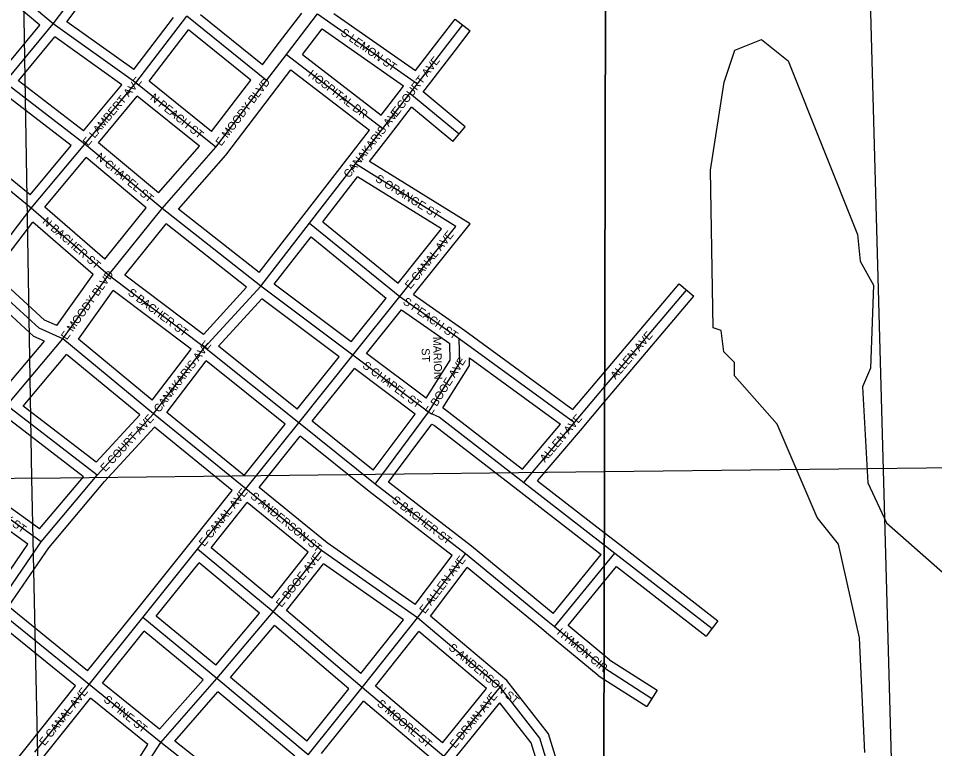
# Model space of a CAD drawing. Extents: x 457167 to 656239, y 1787309 to 1969297.
# Drawn here: x 574853 to 577714, y 1865532 to 1867812 of the extents above; entities that cross this region are included whole.
import ezdxf

# ---------------------------------------------------------------- set-up
doc = ezdxf.new("R2010")
doc.units = 0
for name, color, linetype in [('Level 1', 7, 'Continuous'), ('Level 22', 7, 'Continuous'), ('Level 23', 7, 'Continuous'), ('Level 31', 7, 'Continuous'), ('Level 32', 7, 'Continuous'), ('Level 34', 7, 'Continuous'), ('Level 63', 7, 'Continuous'), ('Level 7', 7, 'Continuous'), ('Level 8', 7, 'Continuous')]:
    doc.layers.add(name, color=color, linetype=linetype)

msp = doc.modelspace()

# ---------------------------------------------------------------- linework, layer by layer
at = {"layer": 'Level 1'}
for p, q in [((574895.419, 1866376.943), (574810.232, 1871605.018)), ((576682.916, 1866397.706), (580155.437, 1866438.013)), ((574895.419, 1866376.943), (569615.691, 1866243.956)), ((574895.419, 1866376.943), (576682.917, 1866397.706)), ((575012.218, 1861086.542), (574895.419, 1866376.943))]:
    msp.add_line(p, q, dxfattribs=at)
at = {"layer": 'Level 22'}
for p, q in [((575690.599, 1867699.467), (575787.61, 1867826.166)), ((575628.688, 1867618.148), (575690.599, 1867699.467)), ((575469.764, 1867410.13), (575628.688, 1867618.148)), ((575302.282, 1867218.858), (575469.764, 1867410.13)), ((575135.081, 1867010.859), (575302.282, 1867218.858)), ((574992.717, 1866811.171), (575135.081, 1867010.859)), ((574817.239, 1866603.192), (574992.717, 1866811.171))]:
    msp.add_line(p, q, dxfattribs=at)
at = {"layer": 'Level 23'}
for p, q in [((575658.84, 1867723.785), (575738.966, 1867828.431)), ((575740.556, 1867698.913), (575802.158, 1867779.368)), ((575615.671, 1867667.081), (575658.772, 1867723.697)), ((575660.516, 1867593.917), (575704.145, 1867651.222)), ((575456.787, 1867459.031), (575579.274, 1867619.356)), ((575500.74, 1867384.783), (575660.475, 1867593.864)), ((575291.289, 1867267.021), (575418.768, 1867412.609)), ((575353.539, 1867216.672), (575500.74, 1867384.783)), ((575123.64, 1867060.469), (575252.727, 1867221.053)), ((575185.85, 1867010.169), (575314.91, 1867170.721)), ((574973.282, 1866852.814), (575087.222, 1867012.633)), ((575041.082, 1866810.103), (575149.618, 1866962.342)), ((574805.908, 1866651.791), (574934.666, 1866804.395)), ((574868.352, 1866601.742), (575004.197, 1866762.746))]:
    msp.add_line(p, q, dxfattribs=at)
at = {"layer": 'Level 31'}
for p, q in [((574962.089, 1867794.866), (574654.306, 1868054.083)), ((574962.089, 1867794.866), (575137.935, 1868027.936)), ((575220.08, 1867610.67), (575379.005, 1867818.686)), ((575628.688, 1867618.148), (575379.005, 1867818.686)), ((575787.61, 1867826.166), (576099.311, 1867608.041)), ((574811.491, 1867611.924), (574962.089, 1867794.866)), ((575220.08, 1867610.67), (574962.089, 1867794.866)), ((576194.405, 1867731.109), (576240.676, 1867791.373)), ((576099.311, 1867608.041), (576194.405, 1867731.109)), ((575690.599, 1867699.467), (575991.451, 1867468.275)), ((575061.19, 1867419.381), (574811.491, 1867611.924)), ((575061.19, 1867419.381), (575220.08, 1867610.67)), ((575469.764, 1867410.13), (575220.08, 1867610.67)), ((576076.016, 1867577.911), (576099.311, 1867608.041)), ((575991.451, 1867468.275), (576076.016, 1867577.911)), ((576229.441, 1867450.673), (576076.016, 1867577.911)), ((575905.611, 1867357.551), (575991.451, 1867468.275)), ((574894.006, 1867219.746), (574636.07, 1867429.036)), ((574894.006, 1867219.746), (575061.19, 1867419.381)), ((575302.282, 1867218.858), (575061.19, 1867419.381)), ((575762.331, 1867172.408), (575905.611, 1867357.551)), ((576219.276, 1867162.696), (575905.611, 1867357.551)), ((574735.076, 1867011.731), (574894.006, 1867219.746)), ((575135.081, 1867010.859), (574894.006, 1867219.746)), ((575610.114, 1866976.375), (575302.282, 1867218.858)), ((575610.114, 1866976.375), (575762.331, 1867172.408)), ((575762.331, 1867172.408), (576044.1, 1866943.439)), ((576044.1, 1866943.439), (576219.276, 1867162.696)), ((575434.676, 1866785.12), (575135.081, 1867010.859)), ((575434.676, 1866785.12), (575610.114, 1866976.375)), ((575897.64, 1866760.483), (575610.114, 1866976.375)), ((575897.64, 1866760.483), (576044.1, 1866943.439)), ((576044.1, 1866943.439), (576229.98, 1866812.859)), ((576683.479, 1866661.359), (576939.623, 1866964.066)), ((575275.746, 1866577.103), (574992.717, 1866811.171)), ((576232.044, 1866736.855), (576229.98, 1866812.859)), ((576229.98, 1866812.859), (576589.29, 1866550.046)), ((575275.746, 1866577.103), (575434.676, 1866785.12)), ((575728.842, 1866549.576), (575434.676, 1866785.12)), ((575728.842, 1866549.576), (575897.64, 1866760.483)), ((576134.336, 1866582.885), (575897.64, 1866760.483)), ((576134.336, 1866582.885), (576232.044, 1866736.855)), ((576589.29, 1866550.046), (576683.48, 1866661.359)), ((575099.987, 1866385.851), (574817.239, 1866603.192)), ((575099.987, 1866385.851), (575275.746, 1866577.103)), ((575563.235, 1866343.027), (575275.746, 1866577.103)), ((575967.101, 1866358.519), (576134.336, 1866582.885)), ((576134.336, 1866582.885), (576168.671, 1866567.538)), ((575563.235, 1866343.027), (575728.842, 1866549.576)), ((575967.101, 1866358.519), (575728.842, 1866549.576)), ((576168.671, 1866567.538), (576431.407, 1866363.703)), ((576431.407, 1866363.703), (576589.29, 1866550.046)), ((574924.506, 1866177.871), (574633.147, 1866386.87)), ((574924.506, 1866177.871), (575099.987, 1866385.851)), ((575413.26, 1866155.353), (575563.235, 1866343.027)), ((575799.581, 1866150.518), (575563.235, 1866343.027)), ((576249.856, 1866140.821), (575967.101, 1866358.519)), ((576431.407, 1866363.703), (576682.428, 1866169.026)), ((574782.121, 1865969.82), (574924.506, 1866177.871)), ((575242.223, 1865941.908), (575413.26, 1866155.353)), ((575649.28, 1865959.207), (575413.26, 1866155.353)), ((575649.28, 1865959.207), (575799.581, 1866150.518)), ((576099.221, 1865941.147), (575799.581, 1866150.518)), ((576682.284, 1866101.821), (576715.936, 1866143.041)), ((576682.427, 1866169.029), (576715.936, 1866143.041)), ((576715.936, 1866143.041), (577019.157, 1865907.542)), ((576099.221, 1865941.147), (576249.856, 1866140.821)), ((576506.533, 1865929.364), (576249.856, 1866140.821)), ((576527.501, 1865912.229), (576682.285, 1866101.821)), ((575074.377, 1865732.821), (574782.121, 1865969.82)), ((575074.377, 1865732.821), (575242.223, 1865941.908)), ((575473.483, 1865751.226), (575242.223, 1865941.908)), ((575473.483, 1865751.226), (575649.28, 1865959.207)), ((575926.589, 1865723.702), (575649.28, 1865959.207)), ((575926.589, 1865723.702), (576099.221, 1865941.147)), ((576240.579, 1865821.936), (576099.221, 1865941.147)), ((576527.501, 1865912.229), (576506.533, 1865929.364)), ((576681.571, 1865785.356), (576527.501, 1865912.229)), ((576357.16, 1865723.869), (576240.579, 1865821.936)), ((576681.571, 1865785.356), (576681.609, 1865785.332)), ((576681.608, 1865785.332), (576831.572, 1865689.4)), ((575298.021, 1865551.609), (575473.483, 1865751.226)), ((575758.424, 1865513.158), (575473.483, 1865751.226)), ((574905.252, 1865521.918), (575074.377, 1865732.821)), ((575298.021, 1865551.609), (575074.377, 1865732.821)), ((575758.424, 1865513.158), (575926.589, 1865723.702)), ((576181.347, 1865507.52), (575926.589, 1865723.702)), ((576181.347, 1865507.52), (576357.16, 1865723.869)), ((575147.305, 1865318.484), (575298.021, 1865551.609)), ((575600.786, 1865315.318), (575298.021, 1865551.609))]:
    msp.add_line(p, q, dxfattribs=at)
for points in [[(574992.717, 1866811.171), (574918.008, 1866844.788), (574735.076, 1867011.731)], [(576580.125, 1865223.032), (576522.334, 1865431.517), (576481.567, 1865565.058), (576357.16, 1865723.869)]]:
    msp.add_lwpolyline(points, dxfattribs=at)
at = {"layer": 'Level 32'}
for p, q in [((574920.074, 1867791.028), (574659.191, 1868010.744)), ((575004.589, 1867801.385), (575142.534, 1867984.219)), ((575213.875, 1867651.962), (575004.59, 1867801.385)), ((575213.875, 1867651.962), (575338.056, 1867814.504)), ((575615.671, 1867667.081), (575421.754, 1867822.831)), ((575838.641, 1867827.071), (576093.067, 1867649.027)), ((576170.61, 1867749.379), (576216.881, 1867809.643)), ((576216.881, 1867809.643), (576264.471, 1867773.102)), ((574806.991, 1867653.66), (574920.074, 1867791.029)), ((575261.696, 1867615.724), (575384.185, 1867776.048)), ((575579.275, 1867619.356), (575384.185, 1867776.048)), ((575802.159, 1867779.368), (576056.334, 1867601.5)), ((576218.2, 1867712.838), (576264.471, 1867773.102)), ((574854.338, 1867616.768), (574967.451, 1867754.175)), ((575176.379, 1867605.009), (574967.451, 1867754.176)), ((576093.067, 1867649.026), (576170.61, 1867749.379)), ((575740.556, 1867698.913), (575985.988, 1867510.309)), ((576123.051, 1867589.698), (576218.144, 1867712.766)), ((575704.144, 1867651.222), (575949.283, 1867462.845)), ((575056.599, 1867460.805), (574854.338, 1867616.768)), ((575056.599, 1867460.804), (575176.379, 1867605.009)), ((575456.788, 1867459.031), (575261.696, 1867615.724)), ((576052.281, 1867596.26), (576056.334, 1867601.5)), ((575985.987, 1867510.31), (576052.261, 1867596.233)), ((576117.483, 1867582.496), (576123.046, 1867589.691)), ((576248.594, 1867473.765), (576117.483, 1867582.496)), ((575018.136, 1867414.696), (574814.499, 1867571.721)), ((575103.425, 1867423.274), (575224.302, 1867568.8)), ((575418.769, 1867412.609), (575224.303, 1867568.8)), ((576015.207, 1867449.951), (576080.789, 1867534.976)), ((576210.291, 1867427.58), (576080.788, 1867534.976)), ((575881.901, 1867375.932), (575949.283, 1867462.845)), ((576210.291, 1867427.58), (576248.594, 1867473.765)), ((574889.972, 1867261.654), (574680.286, 1867431.793)), ((575949.714, 1867365.472), (576015.162, 1867449.893)), ((574889.972, 1867261.654), (575018.136, 1867414.696)), ((575291.289, 1867267.021), (575103.425, 1867423.274)), ((574935.947, 1867223.101), (575064.993, 1867377.196)), ((575252.726, 1867221.054), (575064.994, 1867377.196)), ((575738.605, 1867190.769), (575881.886, 1867375.912)), ((576263.797, 1867170.356), (575949.714, 1867365.472)), ((575803.987, 1867177.214), (575912.772, 1867317.784)), ((576174.756, 1867155.036), (575912.771, 1867317.784)), ((575123.639, 1867060.469), (574935.947, 1867223.101)), ((575604.946, 1867018.635), (575353.538, 1867216.672)), ((574775.604, 1867015.361), (574898.474, 1867176.179)), ((575087.222, 1867012.633), (574898.475, 1867176.179)), ((575604.946, 1867018.636), (575738.635, 1867190.807)), ((575803.986, 1867177.214), (576039.544, 1866985.797)), ((575566.145, 1866972.82), (575314.911, 1867170.721)), ((576039.544, 1866985.797), (576174.756, 1867155.036)), ((576087.458, 1866949.643), (576263.797, 1867170.356)), ((575652.511, 1866982.057), (575767.216, 1867129.781)), ((575767.216, 1867129.781), (576002.068, 1866938.936)), ((575430.979, 1866825.468), (575185.851, 1867010.169)), ((575430.98, 1866825.468), (575566.145, 1866972.82)), ((575892.396, 1866801.936), (575652.511, 1866982.057)), ((576683.579, 1866707.92), (576916.721, 1866983.445)), ((576916.721, 1866983.445), (576962.525, 1866944.687)), ((575392.501, 1866779.333), (575149.619, 1866962.342)), ((576087.458, 1866949.643), (576247.461, 1866837.242)), ((576683.379, 1866614.796), (576962.525, 1866944.687)), ((575478.472, 1866788.483), (575613.843, 1866936.058)), ((575854.883, 1866755.071), (575613.843, 1866936.058)), ((575892.396, 1866801.936), (576002.068, 1866938.937)), ((575940.406, 1866765.9), (576049.912, 1866902.692)), ((576049.912, 1866902.692), (576200.401, 1866796.975)), ((576247.461, 1866837.242), (576584.442, 1866590.761)), ((575270.839, 1866620.092), (575041.083, 1866810.102)), ((575270.839, 1866620.092), (575392.501, 1866779.334)), ((575724.171, 1866591.75), (575478.473, 1866788.483)), ((576201.806, 1866745.196), (576200.401, 1866796.975)), ((575232.269, 1866574.128), (575004.197, 1866762.746)), ((575317.246, 1866582.001), (575439.883, 1866742.517)), ((575686.658, 1866544.921), (575439.883, 1866742.517)), ((575724.171, 1866591.75), (575854.883, 1866755.071)), ((576126.39, 1866626.352), (575940.407, 1866765.901)), ((576126.391, 1866626.352), (576201.806, 1866745.196)), ((576261.63, 1866752.54), (576545.573, 1866544.852)), ((576262.283, 1866728.512), (576261.63, 1866752.539)), ((575770.994, 1866554.23), (575902.893, 1866719.035)), ((576092.411, 1866576.835), (575902.893, 1866719.035)), ((576178.261, 1866596.112), (576262.283, 1866728.512)), ((576584.442, 1866590.761), (576683.58, 1866707.92)), ((575096.489, 1866426.378), (574868.353, 1866601.741)), ((576608.084, 1866525.812), (576683.38, 1866614.796)), ((575096.489, 1866426.378), (575232.269, 1866574.128)), ((575558.737, 1866385.376), (575317.246, 1866582.001)), ((575961.622, 1866401.367), (576092.411, 1866576.835)), ((576178.261, 1866596.112), (576184.211, 1866593.454)), ((576184.211, 1866593.454), (576427.095, 1866405.02)), ((575056.811, 1866381.199), (574829.525, 1866555.909)), ((575558.737, 1866385.376), (575686.658, 1866544.921)), ((575961.621, 1866401.367), (575770.994, 1866554.231)), ((576008.806, 1866364.271), (576144.03, 1866545.69)), ((576144.03, 1866545.69), (576153.134, 1866541.621)), ((576427.095, 1866405.02), (576545.573, 1866544.852)), ((575122.507, 1866366.018), (575278.717, 1866535.997)), ((575521.241, 1866338.531), (575278.717, 1866535.997)), ((576153.134, 1866541.621), (576413.018, 1866339.999)), ((576474.55, 1866368.211), (576608.071, 1866525.797)), ((575605.263, 1866347.486), (575733.481, 1866507.401)), ((575948.565, 1866334.927), (575733.481, 1866507.401)), ((574919.461, 1866218.411), (574685.272, 1866386.399)), ((574919.461, 1866218.411), (575056.811, 1866381.199)), ((574948.411, 1866159.679), (575122.507, 1866366.018)), ((575817.671, 1866174.476), (575605.263, 1866347.486)), ((576268.551, 1866164.29), (576008.806, 1866364.271)), ((576474.55, 1866368.211), (576682.51, 1866206.931)), ((574883.177, 1866170.597), (574646.747, 1866340.192)), ((575389.823, 1866174.081), (575521.241, 1866338.531)), ((576208.016, 1866135.173), (575948.565, 1866334.928)), ((576413.022, 1866339.996), (576673.245, 1866138.186)), ((575455.07, 1866159.615), (575567.768, 1866300.641)), ((575757.781, 1866145.871), (575567.767, 1866300.641)), ((576682.509, 1866206.931), (576730.959, 1866169.356)), ((574775.99, 1866013.979), (574883.176, 1866170.597)), ((575218.812, 1865960.667), (575389.848, 1866174.112)), ((576092.694, 1865982.306), (575817.672, 1866174.476)), ((574822.499, 1865975.7), (574948.411, 1866159.679)), ((575644.741, 1866001.988), (575455.069, 1866159.615)), ((575644.741, 1866001.988), (575757.781, 1866145.871)), ((576523.251, 1865954.461), (576268.551, 1866164.291)), ((576730.975, 1866169.344), (577037.559, 1865931.236)), ((576092.694, 1865982.306), (576208.016, 1866135.173)), ((576523.251, 1865954.461), (576673.245, 1866138.186)), ((575284.136, 1865946.233), (575417.574, 1866112.759)), ((575606.841, 1865955.47), (575417.574, 1866112.759)), ((575690.712, 1865963.381), (575805.65, 1866109.679)), ((576055.895, 1865934.821), (575805.649, 1866109.679)), ((576140.284, 1865945.761), (576254.948, 1866097.756)), ((576487.458, 1865906.209), (576254.949, 1866097.756)), ((576682.182, 1866054.257), (576720.658, 1866101.385)), ((576720.658, 1866101.385), (577000.756, 1865883.847)), ((576569.634, 1865916.396), (576682.183, 1866054.257)), ((575069.857, 1865775.111), (574822.5, 1865975.701)), ((575069.857, 1865775.111), (575218.829, 1865960.688)), ((575469.704, 1865793.226), (575284.135, 1865946.233)), ((575469.704, 1865793.226), (575606.841, 1865955.468)), ((575922.374, 1865766.641), (575690.711, 1865963.381)), ((576259.92, 1865844.868), (576140.284, 1865945.761)), ((575032.307, 1865728.311), (574782.461, 1865930.919)), ((575515.873, 1865754.903), (575652.781, 1865916.874)), ((575884.981, 1865719.678), (575652.781, 1865916.874)), ((575922.374, 1865766.641), (576055.896, 1865934.821)), ((576681.692, 1865824.121), (576569.634, 1865916.396)), ((577037.559, 1865931.236), (577000.756, 1865883.847)), ((575116.468, 1865737.327), (575246.591, 1865899.423)), ((575430.509, 1865747.776), (575246.591, 1865899.423)), ((575968.14, 1865727.789), (576103.504, 1865898.291)), ((576221.239, 1865799.001), (576103.504, 1865898.291)), ((576508.431, 1865889.07), (576487.55, 1865906.134)), ((576663.891, 1865761.052), (576508.431, 1865889.07)), ((576378.857, 1865744.82), (576259.891, 1865844.892)), ((576315.277, 1865719.897), (576221.267, 1865798.977)), ((576699.253, 1865809.658), (576681.691, 1865824.121)), ((576699.253, 1865809.657), (576847.739, 1865714.671)), ((575294.516, 1865593.061), (575430.51, 1865747.776)), ((575754.125, 1865555.845), (575515.874, 1865754.903)), ((576663.891, 1865761.053), (576681.533, 1865749.767)), ((576681.532, 1865749.767), (576815.406, 1865664.127)), ((574881.848, 1865540.686), (575032.307, 1865728.311)), ((575294.516, 1865593.061), (575116.469, 1865737.327)), ((575754.125, 1865555.845), (575884.981, 1865719.678)), ((576177.393, 1865550.221), (575968.139, 1865727.789)), ((576177.393, 1865550.221), (576315.276, 1865719.896)), ((576847.739, 1865714.671), (576815.406, 1865664.127)), ((574928.657, 1865503.149), (575078.919, 1865690.527)), ((575258.196, 1865545.264), (575078.919, 1865690.527)), ((575341.551, 1865555.69), (575476.701, 1865709.444)), ((575716.696, 1865508.928), (575476.701, 1865709.444)), ((575800.181, 1865517.365), (575930.743, 1865680.83)), ((576139.663, 1865503.546), (575930.743, 1865680.831)), ((576204.631, 1865488.6), (576356.731, 1865675.768)), ((575139.991, 1865362.427), (575258.196, 1865545.265)), ((575595.832, 1865357.241), (575341.552, 1865555.69)), ((574764.515, 1865394.631), (574881.865, 1865540.706))]:
    msp.add_line(p, q, dxfattribs=at)
for points in [[(574973.281, 1866852.814), (574934.691, 1866870.18), (574775.605, 1867015.361)], [(574934.666, 1866804.395), (574901.326, 1866819.396), (574737.956, 1866968.488)], [(576606.526, 1865240.103), (576551.14, 1865439.905), (576508.629, 1865579.161), (576378.857, 1865744.821)], [(576553.726, 1865205.96), (576493.527, 1865423.129), (576454.505, 1865550.955), (576356.731, 1865675.768)]]:
    msp.add_lwpolyline(points, dxfattribs=at)
at = {"layer": 'Level 63'}
for points in [[(536796.8, 1832931.691), (576611.22, 1832825.663), (576708.291, 1878279.4), (536942.564, 1878385.707), (536796.8, 1832931.691)], [(576611.219, 1832825.663), (616425.226, 1832761.92), (616473.71, 1878215.526), (576708.29, 1878279.4), (576611.219, 1832825.663)]]:
    msp.add_lwpolyline(points, dxfattribs=at)
at = {"layer": 'Level 7'}
msp.add_lwpolyline([(577496.135, 1865519.986), (577479.861, 1865878.471), (577413.458, 1866170.316), (577346.866, 1866253.736), (577222.152, 1866545.64), (577088.899, 1866695.851), (577088.959, 1866737.542), (577055.648, 1866770.912), (577047.377, 1866837.603), (577022.367, 1866845.974), (577014.552, 1867337.811), (577056.53, 1867612.886), (577090, 1867712.886), (577173.4, 1867746.128), (577256.663, 1867679.337), (577472.85, 1867137.25), (577481.091, 1867053.889), (577522.712, 1866978.828), (577514.085, 1866720.404), (577489.005, 1866662.083), (577505.387, 1866361.949), (577563.61, 1866236.837), (577905.066, 1865936.374)], dxfattribs=at)
at = {"layer": 'Level 8'}
msp.add_lwpolyline([(578269.983, 1869229.486), (577481.974, 1869000.478), (577481.974, 1868996.478), (577663.034, 1862455.381), (577700.046, 1861131.361), (577619.045, 1861130.361), (577392.042, 1861129.36), (576672.032, 1861136.356), (576671.679, 1861136.353)], dxfattribs=at)

# ---------------------------------------------------------------- texts
at = {"layer": 'Level 34'}
for s, rotation, p in [('S LEMON ST', 325.015408, (575857.331, 1867762.121)), ('E COURT AVE', 52.291653, (576032.536, 1867501.234)), ('E LAMBERT AVE', 50.285528, (575071.16, 1867411.821)), ('HOSPITAL DR', 322.458597, (575755.865, 1867633.55)), ('E MOODY BLVD', 52.619928, (575486.594, 1867411.571)), ('N PEACH ST', 321.228708, (575262.69, 1867560.416)), ('CANAKARIS AVE', 52.214267, (575886.043, 1867311.911)), ('N CHAPEL ST', 320.248175, (575094.196, 1867375.671)), ('S ORANGE ST', 328.149867, (575965.955, 1867305.351)), ('N BACHER ST', 319.090931, (574926.736, 1867174.849)), ('E CANAL AVE', 51.376358, (576077.461, 1866965.171)), ('E MOODY BLVD', 54.513317, (575004.69, 1866806.433)), ('S BACHER ST', 323.001839, (575193.214, 1866951.408)), ('S PEACH ST', 324.911389, (576051.765, 1866922.78)), ('ALLEN AVE', 49.762442, (576718.233, 1866683.081)), ('CANAKARIS AVE', 52.619011, (575293.438, 1866579.671)), ('MARION', 271.5552, (576148.161, 1866817.88)), ('ST', 271.5552, (576112.442, 1866781.876)), ('E BOOE AVE', 57.600642, (576142.356, 1866572.196)), ('S CHAPEL ST', 323.117461, (575925.727, 1866723.781)), ('E COURT AVE', 47.416628, (575125.141, 1866394.751)), ('ALLEN AVE', 49.724842, (576497.679, 1866424.185)), ('S CHERRY ST', 324.346539, (574684.016, 1866334.999)), ('E CANAL AVE', 51.370136, (575434.011, 1866161.299)), ('S ANDERSON ST', 320.83575, (575576.077, 1866316.446)), ('S BACHER ST', 322.406225, (576017.375, 1866304.038)), ('E BOOE AVE', 51.844878, (575675.01, 1865971.726)), ('E ALLEN AVE', 52.968542, (576123.06, 1865951.991)), ('HYMON CIR', 320.528861, (576532.767, 1865891.701)), ('S ANDERSON ST', 319.928992, (576194.655, 1865844.235)), ('E CANAL AVE', 51.272933, (574935.429, 1865539.57)), ('S PINE ST', 320.982358, (575117.396, 1865681.876)), ('S MOORE ST', 319.682158, (575971.315, 1865669.356)), ('E DRAIN AVE', 50.900911, (576217.279, 1865531.916))]:
    msp.add_text(s, height=25, rotation=rotation, dxfattribs=at).set_placement(p)

doc.saveas('drawing.dxf')
